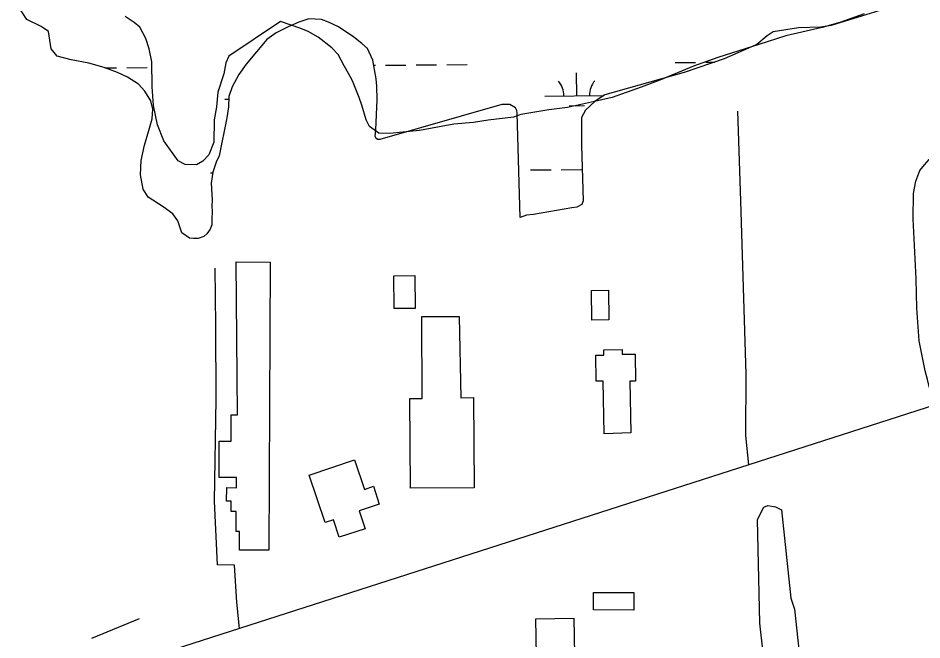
# Model space of a CAD drawing. Extents: x 3598634 to 3636690, y 517270 to 542944.
# Drawn here: x 3610769 to 3612186, y 538472 to 539446 of the extents above; entities that cross this region are included whole.
import ezdxf

# ---------------------------------------------------------------- set-up
doc = ezdxf.new("R2010")
doc.units = 0
for name, color, linetype in [('V-BLDG-OTLN', 7, 'Continuous'), ('V-ROAD-CNTR', 7, 'Continuous'), ('V-SITE-VEGE', 7, 'Continuous'), ('V-TOPO-SHOR', 7, 'Continuous'), ('V-WETL-SWMP', 7, 'Continuous')]:
    doc.layers.add(name, color=color, linetype=linetype)

msp = doc.modelspace()

# ---------------------------------------------------------------- linework, layer by layer
at = {"layer": 'V-BLDG-OTLN'}
for points in [[(3611164.1, 539064.1), (3611161.9, 538612.8), (3611115.7, 538613), (3611115.8, 538642.3), (3611110.6, 538642.3), (3611110.8, 538673.5), (3611102.7, 538673.6), (3611102.8, 538689.5), (3611095.6, 538689.5), (3611095.7, 538710.9), (3611111.1, 538710.8), (3611111.2, 538726.7), (3611083.7, 538726.8), (3611084, 538783.6), (3611102.6, 538783.6), (3611102.8, 538824.9), (3611112.8, 538824.9), (3611110.6, 539064.4)], [(3611390.8, 539043), (3611391.4, 538991.7), (3611358.5, 538991.3), (3611357.9, 539042.6)], [(3611668.3, 538973.5), (3611667.6, 539019.8), (3611694.4, 539020.2), (3611695.1, 538973.9)], [(3611482.9, 538851.9), (3611483.6, 538710.7), (3611383.7, 538710.1), (3611383, 538850.6), (3611402.2, 538850.7), (3611401.6, 538978.9), (3611460.3, 538979.2), (3611462.7, 538851.5)], [(3611687.6, 538795.4), (3611686, 538877.8), (3611675.1, 538877.5), (3611674.5, 538918.4), (3611686.9, 538918.5), (3611686.8, 538926.9), (3611715.6, 538927.3), (3611715.7, 538919.9), (3611736.1, 538920), (3611736.4, 538877.5), (3611728, 538877.6), (3611729.2, 538796.6)], [(3611225.1, 538730.6), (3611296.2, 538754.3), (3611311.6, 538708.2), (3611325.7, 538713), (3611335, 538685.1), (3611303.4, 538674.6), (3611312.7, 538646.6), (3611272.2, 538633.1), (3611263, 538660.6), (3611249.9, 538656.2)], [(3611733.9, 538519.2), (3611670.9, 538519.3), (3611671, 538546.8), (3611733.9, 538546.6)], [(3611584, 538303.8), (3611580.5, 538505.3), (3611640.2, 538506.4), (3611643.7, 538304.4)]]:
    msp.add_lwpolyline(points, close=True, dxfattribs=at)
at = {"layer": 'V-ROAD-CNTR'}
for points in [[(3615205.4, 539802.7), (3615180.1, 539794.4), (3614917.5, 539710.5), (3614830.8, 539683.4), (3614762.9, 539662.3), (3614682.9, 539635.7), (3614581.6, 539603.7), (3614429.8, 539554.7), (3614332.1, 539523), (3613316.9, 539195.1), (3613263.6, 539177.9), (3612708.5, 539000.3), (3612649.9, 538983.2), (3612459.3, 538921.7), (3612221.6, 538845.6), (3611914.5, 538746.4), (3611115.8, 538490.1), (3610941.7, 538434.5)], [(3611914.5, 538746.4), (3611909.6, 538792.8), (3611910, 538888.6), (3611901.6, 539160.3), (3611897.1, 539300.8)], [(3612207.4, 538840.6), (3612197, 538869.4), (3612194.6, 538880.1), (3612190.7, 538893.8), (3612187.5, 538909.6), (3612181.3, 538941), (3612178, 538991.9), (3612176.5, 539038.2), (3612171.8, 539132), (3612172.6, 539171.5), (3612176, 539190.9), (3612182.7, 539207.7), (3612189.6, 539216.5), (3612197.2, 539224.7), (3612205.8, 539232.9), (3612212.7, 539235.5), (3612219.8, 539238.3), (3612246.2, 539243.4), (3612339.1, 539244.8), (3612425.9, 539246.5)], [(3611115.8, 538490.1), (3611111.4, 538531.7), (3611107.8, 538589.5), (3611081.4, 538590.1), (3611076.7, 538689.9), (3611079.2, 538849.3), (3611078.7, 538964.7), (3611077.7, 539054.7)]]:
    msp.add_lwpolyline(points, dxfattribs=at)
at = {"layer": 'V-SITE-VEGE'}
for p, q in [((3612095.2, 539453.1), (3612057.1, 539439.6)), ((3610950.7, 539439.7), (3610936.4, 539448.8)), ((3610959.3, 539432.3), (3610950.7, 539439.7)), ((3611180.2, 539441.2), (3611099, 539386.7)), ((3611211.9, 539430.3), (3611180.2, 539441.2)), ((3612057.1, 539439.6), (3612029.3, 539431.6)), ((3610969, 539414.6), (3610959.3, 539432.3)), ((3611223.4, 539425.6), (3611211.9, 539430.3)), ((3611239.1, 539416.5), (3611223.4, 539425.6)), ((3612029.3, 539431.6), (3611972.4, 539418.5)), ((3610974.4, 539398.5), (3610969, 539414.6)), ((3611260.5, 539400), (3611239.1, 539416.5)), ((3611972.4, 539418.5), (3611930, 539405)), ((3610978.2, 539378.1), (3610974.4, 539398.5)), ((3611270.4, 539389.6), (3611260.5, 539400)), ((3611930, 539405), (3611865.6, 539384.9)), ((3611099, 539386.7), (3611094.3, 539376.6)), ((3611280.1, 539371.9), (3611270.4, 539389.6)), ((3611865.6, 539384.9), (3611827.5, 539371.3)), ((3610978.7, 539338.8), (3610978.2, 539378.1)), ((3611094.3, 539376.6), (3611091, 539359.3)), ((3611291.2, 539351.3), (3611280.1, 539371.9)), ((3611827.5, 539371.3), (3611774.6, 539349.4)), ((3611091, 539359.3), (3611081.6, 539330.5)), ((3611293.9, 539345.5), (3611291.2, 539351.3)), ((3610980.9, 539309.8), (3610978.7, 539338.8)), ((3611298, 539335.2), (3611293.9, 539345.5)), ((3611745.3, 539338.5), (3611699.9, 539322.2)), ((3611774.6, 539349.4), (3611745.3, 539338.5)), ((3611081.6, 539330.5), (3611079.5, 539307.3)), ((3611303.5, 539322), (3611298, 539335.2)), ((3610987.4, 539279.1), (3610980.9, 539309.8)), ((3611307.6, 539310.3), (3611303.5, 539322)), ((3611314.3, 539286.9), (3611307.6, 539310.3)), ((3611672.2, 539315.7), (3611629.8, 539306.6)), ((3611699.9, 539322.2), (3611672.2, 539315.7)), ((3611079.5, 539307.3), (3611076.1, 539287)), ((3611556.9, 539295.3), (3611545.2, 539291.2)), ((3611600.7, 539302.9), (3611556.9, 539295.3)), ((3611629.8, 539306.6), (3611600.7, 539302.9)), ((3611076.1, 539287), (3611075.3, 539252.2)), ((3611319.8, 539276.6), (3611314.3, 539286.9)), ((3611452, 539280.5), (3611398, 539270.3)), ((3611482.6, 539282.7), (3611452, 539280.5)), ((3611505.9, 539286.4), (3611482.6, 539282.7)), ((3611545.2, 539291.2), (3611505.9, 539286.4)), ((3610996.9, 539254.2), (3610987.4, 539279.1)), ((3611334.1, 539266.1), (3611319.8, 539276.6)), ((3611351.5, 539265.6), (3611334.1, 539266.1)), ((3611371.9, 539268), (3611351.5, 539265.6)), ((3611398, 539270.3), (3611371.9, 539268)), ((3611019.4, 539223.1), (3610996.9, 539254.2)), ((3611075.3, 539252.2), (3611067.5, 539232.1)), ((3611067.5, 539232.1), (3611058.5, 539222.1)), ((3611030.8, 539217), (3611019.4, 539223.1)), ((3611048.2, 539216.6), (3611030.8, 539217)), ((3611058.5, 539222.1), (3611048.2, 539216.6))]:
    msp.add_line(p, q, dxfattribs=at)
msp.add_lwpolyline([(3611963.9, 538210.5), (3611931.4, 538498.5), (3611927.7, 538660.8), (3611938, 538680.4), (3611944.4, 538682.9), (3611956, 538680.9), (3611965.8, 538676.2), (3611980, 538538), (3611985.9, 538520.8), (3612013.7, 538263.4)], dxfattribs=at)
at = {"layer": 'V-TOPO-SHOR'}
msp.add_line((3610884.3, 538475.2), (3610959.2, 538506.1), dxfattribs=at)
at = {"layer": 'V-WETL-SWMP'}
for p, q in [((3610782.2, 539444.2), (3610768.6, 539465.2)), ((3612159, 539470.2), (3612043.7, 539434.8)), ((3610804.9, 539433.5), (3610782.2, 539444.2)), ((3611208.6, 539440.2), (3611192.2, 539432.9)), ((3611224.5, 539445.3), (3611208.6, 539440.2)), ((3611244.3, 539444.4), (3611224.5, 539445.3)), ((3611255.5, 539440.1), (3611244.3, 539444.4)), ((3611271.1, 539433), (3611255.5, 539440.1)), ((3610816.1, 539425.4), (3610804.9, 539433.5)), ((3610820.5, 539398.3), (3610816.1, 539425.4)), ((3611173.5, 539423.4), (3611158.9, 539412.9)), ((3611192.2, 539432.9), (3611173.5, 539423.4)), ((3611295.1, 539416.7), (3611271.1, 539433)), ((3611952.4, 539425.1), (3611943.3, 539418.9)), ((3611992.2, 539431.4), (3611952.4, 539425.1)), ((3612027.4, 539432.5), (3611992.2, 539431.4)), ((3612043.7, 539434.8), (3612027.4, 539432.5)), ((3611158.9, 539412.9), (3611126, 539374.3)), ((3611307.5, 539406.5), (3611295.1, 539416.7)), ((3611943.3, 539418.9), (3611926.7, 539404.9)), ((3610829.9, 539386.8), (3610820.5, 539398.3)), ((3611316.4, 539398.6), (3611307.5, 539406.5)), ((3611324.6, 539380.4), (3611316.4, 539398.6)), ((3611926.7, 539404.9), (3611875.7, 539382.5)), ((3610852.1, 539381.1), (3610829.9, 539386.8)), ((3610879.7, 539376.1), (3610852.1, 539381.1)), ((3611330.3, 539351.4), (3611324.6, 539380.4)), ((3611875.7, 539382.5), (3611813, 539361.3)), ((3610903.7, 539368.9), (3610879.7, 539376.1)), ((3610924.6, 539361.4), (3610903.7, 539368.9)), ((3610904.7, 539368.5), (3610922.9, 539368.7)), ((3610938.9, 539368.8), (3610970.9, 539369.1)), ((3611126, 539374.3), (3611114.8, 539357.9)), ((3611326.1, 539372.5), (3611328.8, 539372.5)), ((3611344.8, 539372.6), (3611376.8, 539372.9)), ((3611392.8, 539373.1), (3611424.8, 539373.4)), ((3611440.8, 539373.5), (3611472.8, 539373.8)), ((3611798.7, 539376.9), (3611830.7, 539377.1)), ((3611846.7, 539377.3), (3611860.7, 539377.4)), ((3610940, 539353.9), (3610924.6, 539361.4)), ((3610957.3, 539343), (3610940, 539353.9)), ((3611114.8, 539357.9), (3611104.5, 539338.7)), ((3611330.9, 539339.7), (3611330.3, 539351.4)), ((3611644.5, 539324.7), (3611644.2, 539360.7)), ((3611813, 539361.3), (3611688.7, 539326.1)), ((3610967.6, 539332.2), (3610957.3, 539343)), ((3611104.5, 539338.7), (3611099.2, 539323.5)), ((3611331.8, 539318.5), (3611330.9, 539339.7)), ((3610976.6, 539316.7), (3610967.6, 539332.2)), ((3611099.2, 539323.5), (3611098.4, 539307.7)), ((3611594.5, 539324.2), (3611687, 539325.1)), ((3611688.7, 539326.1), (3611673.2, 539316.5)), ((3610979.8, 539303.8), (3610976.6, 539316.7)), ((3611092.7, 539319.5), (3611099, 539319.6)), ((3611329.4, 539271.6), (3611331.8, 539318.5)), ((3611526.9, 539311.1), (3611335.9, 539256.2)), ((3611539.6, 539311.3), (3611526.9, 539311.1)), ((3611548.5, 539305.7), (3611539.6, 539311.3)), ((3611632.7, 539309.1), (3611656.7, 539309.4)), ((3611673.2, 539316.5), (3611658.4, 539302.4)), ((3610978.6, 539288.6), (3610979.8, 539303.8)), ((3611098.4, 539307.7), (3611095.8, 539290.2)), ((3611550.6, 539301.6), (3611548.5, 539305.7)), ((3611551, 539297.5), (3611550.6, 539301.6)), ((3611556, 539134.2), (3611551, 539297.5)), ((3611658.4, 539302.4), (3611651.9, 539290.8)), ((3610973.5, 539270.3), (3610978.6, 539288.6)), ((3611095.8, 539290.2), (3611084.1, 539230.9)), ((3611651.9, 539290.8), (3611651.8, 539247.5)), ((3610966.7, 539247.5), (3610973.5, 539270.3)), ((3611328.3, 539261.3), (3611329.4, 539271.6)), ((3611330, 539257.6), (3611328.3, 539261.3)), ((3611332.7, 539256.2), (3611330, 539257.6)), ((3611335.9, 539256.2), (3611332.7, 539256.2)), ((3610961.8, 539223.4), (3610966.7, 539247.5)), ((3611651.8, 539247.5), (3611654.5, 539160.4)), ((3611084.1, 539230.9), (3611079.4, 539220.7)), ((3610960.4, 539201.1), (3610961.8, 539223.4)), ((3611079.4, 539220.7), (3611074.1, 539205)), ((3611620.2, 539209), (3611652.2, 539209.3)), ((3610964.6, 539178.4), (3610960.4, 539201.1)), ((3611070.3, 539203.9), (3611073.9, 539203.9)), ((3611074.1, 539205), (3611071.5, 539187.9)), ((3611572.2, 539208.6), (3611604.2, 539208.9)), ((3611071.5, 539187.9), (3611072.7, 539161.3)), ((3610972.8, 539166.1), (3610964.6, 539178.4)), ((3610996.3, 539150.7), (3610972.8, 539166.1)), ((3611072.7, 539161.3), (3611072.5, 539151.8)), ((3611652.5, 539154.6), (3611644.8, 539150.3)), ((3611654.5, 539160.4), (3611652.5, 539154.6)), ((3611011.2, 539140.1), (3610996.3, 539150.7)), ((3611019.2, 539129), (3611011.2, 539140.1)), ((3611072.5, 539151.8), (3611072.8, 539143.7)), ((3611072.8, 539143.7), (3611072.5, 539132)), ((3611576.9, 539138.7), (3611565.6, 539137.6)), ((3611637.1, 539149.1), (3611576.9, 539138.7)), ((3611644.8, 539150.3), (3611637.1, 539149.1)), ((3611025.3, 539110.1), (3611019.2, 539129)), ((3611072.5, 539132), (3611072.3, 539122.5)), ((3611565.6, 539137.6), (3611556, 539134.2)), ((3611037.6, 539101.6), (3611025.3, 539110.1)), ((3611069.9, 539115.8), (3611064.8, 539108.7)), ((3611072.3, 539122.5), (3611069.9, 539115.8)), ((3611043.9, 539101), (3611037.6, 539101.6)), ((3611051.1, 539101.3), (3611043.9, 539101)), ((3611059.7, 539104.3), (3611051.1, 539101.3)), ((3611064.8, 539108.7), (3611059.7, 539104.3))]:
    msp.add_line(p, q, dxfattribs=at)
for centre, start, end in [((3611589.3, 539324.6), 359.7615, 41.3052), ((3611699.8, 539325.7), 139.7615, 181.3052)]:
    msp.add_arc(centre, 35.2, start, end, dxfattribs=at)

doc.saveas('drawing.dxf')
